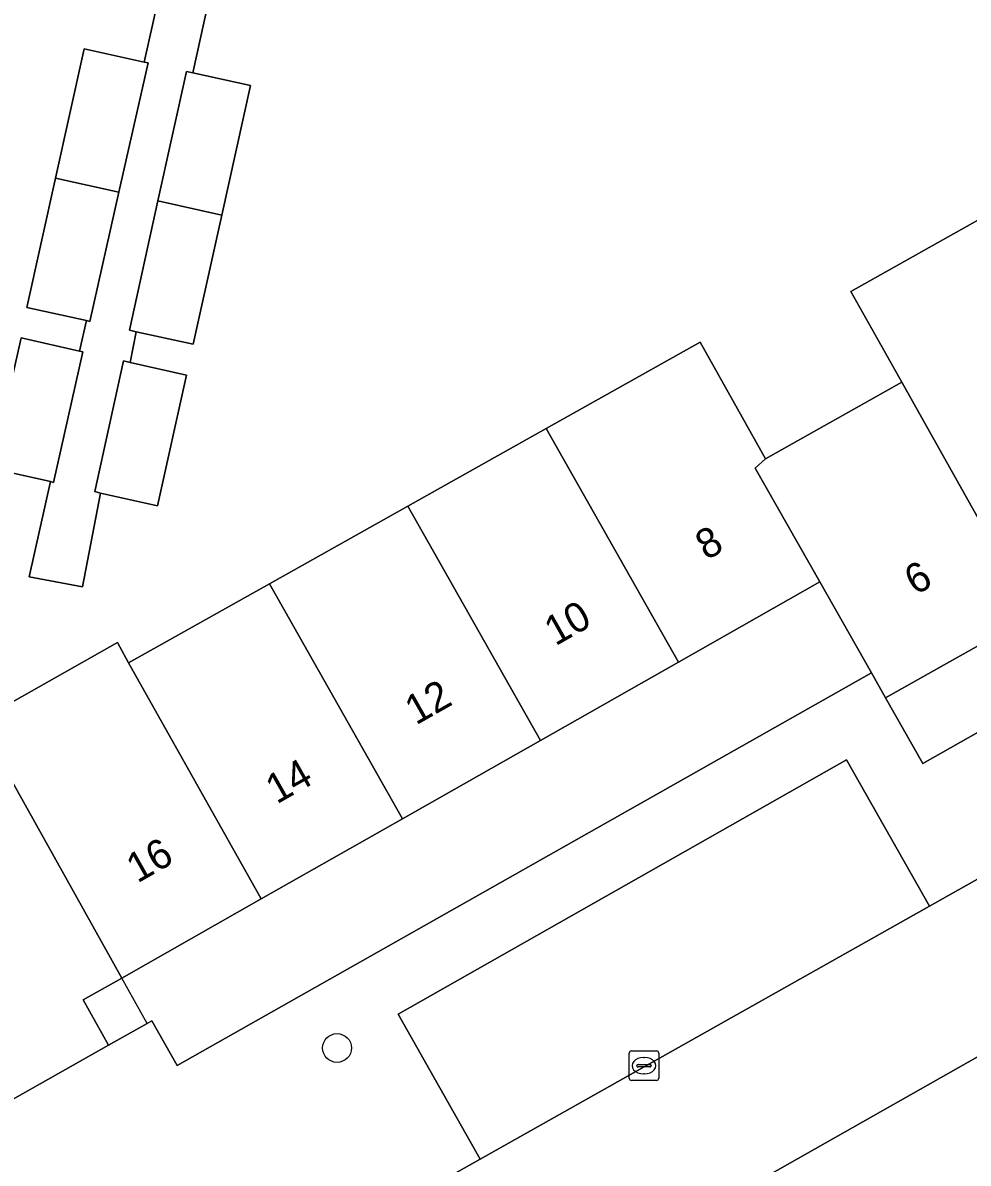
# Model space of a CAD drawing. Extents: x 160377 to 161131, y 383938 to 384853.
# Drawn here: x 160899.95 to 160931.98, y 384411.04 to 384449.67 of the extents above; entities that cross this region are included whole.
import ezdxf

# ---------------------------------------------------------------- set-up
doc = ezdxf.new("R2010")
doc.units = 0
for name, color, linetype in [('IMGEO_Boom', 7, 'Continuous'), ('IMGEO_Erf', 7, 'Continuous'), ('IMGEO_Kolk', 7, 'Continuous'), ('IMGEO_Pand', 7, 'Continuous'), ('IMGEO_Pand_nummerreeks', 7, 'Continuous'), ('IMGEO_Pand_overbouw', 7, 'Continuous'), ('IMGEO_Parkeervlak_open', 7, 'Continuous'), ('IMGEO_Rijbaan_lokaal_open', 7, 'Continuous'), ('IMGEO_Voetpad_open', 7, 'Continuous')]:
    doc.layers.add(name, color=color, linetype=linetype)

msp = doc.modelspace()

# ---------------------------------------------------------------- linework, layer by layer
at = {"layer": 'IMGEO_Boom'}
msp.add_circle((160910.598, 384414.944), 0.489, dxfattribs=at)
at = {"layer": 'IMGEO_Erf'}
for points in [[(160898.438, 384426.014), (160903.159, 384428.677), (160903.534, 384427.994), (160908.304, 384430.67), (160912.993, 384433.3), (160917.683, 384435.931), (160922.896, 384438.855), (160925.112, 384434.904), (160929.734, 384437.496), (160928.008, 384440.572), (160932.774, 384443.246), (160934.5, 384440.17), (160934.631, 384440.243), (160939.634, 384443.049), (160941.615, 384439.517), (160944.061, 384435.156), (160939.06, 384432.35), (160934.164, 384429.602), (160929.185, 384426.808), (160930.443, 384424.584), (160946.204, 384433.494), (160944.163, 384437.006), (160947.242, 384438.586), (160926.087, 384464.009)], [(160906.499, 384451.573), (160905.708, 384447.973), (160907.663, 384447.541), (160906.693, 384443.157), (160905.723, 384438.779), (160903.795, 384439.205), (160903.586, 384438.165), (160905.492, 384437.736), (160904.512, 384433.309), (160902.588, 384433.742), (160901.975, 384430.562), (160900.162, 384430.905), (160900.884, 384434.127), (160898.898, 384434.575), (160899.363, 384436.636), (160899.895, 384438.997), (160901.874, 384438.551), (160902.104, 384439.58), (160900.089, 384440.026), (160901.059, 384444.404), (160902.029, 384448.788), (160904.065, 384448.337), (160904.7, 384451.172)]]:
    msp.add_lwpolyline(points, dxfattribs=at)
msp.add_lwpolyline([(160928.708, 384427.647), (160926.954, 384430.729), (160922.172, 384428.017), (160917.495, 384425.364), (160912.818, 384422.711), (160908.024, 384419.991), (160903.303, 384417.313), (160901.996, 384416.572), (160902.858, 384415.036), (160904.17, 384415.776), (160904.326, 384415.864), (160905.18, 384414.353)], close=True, dxfattribs=at)
at = {"layer": 'IMGEO_Kolk'}
for p, q in [((160920.497, 384413.919), (160920.497, 384414.771)), ((160920.572, 384414.845), (160921.424, 384414.845)), ((160921.498, 384414.771), (160921.498, 384413.919)), ((160920.756, 384414.339), (160920.756, 384414.351)), ((160921.194, 384414.302), (160920.796, 384414.302)), ((160920.799, 384414.388), (160921.197, 384414.388)), ((160920.985, 384414.625), (160921.01, 384414.625)), ((160921.24, 384414.351), (160921.24, 384414.339)), ((160921.008, 384414.065), (160920.983, 384414.065)), ((160921.424, 384413.845), (160920.572, 384413.845))]:
    msp.add_line(p, q, dxfattribs=at)
for points in [[(160920.497, 384413.919), (160920.497, 384414.771)], [(160920.572, 384414.845), (160921.424, 384414.845)], [(160921.498, 384414.771), (160921.498, 384413.919)], [(160921.424, 384413.845), (160920.572, 384413.845)]]:
    msp.add_lwpolyline(points, dxfattribs=at)
for centre, radius, start, end in [((160920.574, 384414.769), 0.0765, 91.552, 178.448), ((160920.574, 384414.769), 0.0765, 91.552, 178.448), ((160921.422, 384414.769), 0.0765, 1.552, 88.448), ((160921.422, 384414.769), 0.0765, 1.552, 88.448), ((160920.796, 384414.348), 0.0403, 85.8775, 175.7526), ((160920.793, 384414.338), 0.0366, 178.938, 274.7102), ((160921.197, 384414.345), 0.043, 264.8664, 352.4533), ((160921.201, 384414.35), 0.0386, 1.7309, 96.639), ((160920.574, 384413.921), 0.0765, 181.552, 268.448), ((160920.574, 384413.921), 0.0765, 181.552, 268.448), ((160921.422, 384413.921), 0.0765, 271.552, 358.448), ((160921.422, 384413.921), 0.0765, 271.552, 358.448)]:
    msp.add_arc(centre, radius, start, end, dxfattribs=at)
for centre, major_axis, ratio, start_param, end_param in [((160920.984, 384414.345), (-0.387, 0.002), 0.722429, 4.712389, 7.853982), ((160921.009, 384414.345), (-0.39, 0.002), 0.717154, 1.570796, 4.712389)]:
    msp.add_ellipse(centre, major_axis=major_axis, ratio=ratio, start_param=start_param, end_param=end_param, dxfattribs=at)
at = {"layer": 'IMGEO_Pand'}
for points in [[(160904.065, 384448.337), (160902.029, 384448.788), (160901.059, 384444.404), (160903.207, 384443.928), (160904.195, 384448.308)], [(160905.708, 384447.973), (160905.502, 384448.019), (160904.531, 384443.635), (160906.693, 384443.157), (160907.663, 384447.541)], [(160903.207, 384443.928), (160901.059, 384444.404), (160900.089, 384440.026), (160902.104, 384439.58), (160902.221, 384439.554)], [(160906.693, 384443.157), (160904.531, 384443.635), (160903.562, 384439.257), (160903.795, 384439.205), (160905.723, 384438.779)], [(160934.631, 384440.243), (160934.5, 384440.17), (160932.774, 384443.246), (160928.008, 384440.572), (160929.734, 384437.496), (160934.164, 384429.602), (160939.06, 384432.35)], [(160901.874, 384438.551), (160899.895, 384438.997), (160899.363, 384436.636), (160898.898, 384434.575), (160900.884, 384434.127), (160900.992, 384434.103), (160901.989, 384438.525)], [(160922.172, 384428.017), (160926.954, 384430.729), (160924.766, 384434.587), (160925.112, 384434.904), (160922.896, 384438.855), (160917.683, 384435.931)], [(160903.586, 384438.165), (160903.366, 384438.214), (160902.386, 384433.788), (160902.588, 384433.742), (160904.512, 384433.309), (160905.492, 384437.736)], [(160934.164, 384429.602), (160929.734, 384437.496), (160925.112, 384434.904), (160924.766, 384434.587), (160926.954, 384430.729), (160928.708, 384427.647), (160929.185, 384426.808)], [(160922.172, 384428.017), (160917.683, 384435.931), (160912.993, 384433.3), (160917.495, 384425.364)], [(160912.993, 384433.3), (160908.304, 384430.67), (160912.818, 384422.711), (160917.495, 384425.364)], [(160903.534, 384427.994), (160908.024, 384419.991), (160912.818, 384422.711), (160908.304, 384430.67)], [(160898.438, 384426.014), (160896.637, 384429.194), (160888.768, 384424.743), (160890.559, 384421.58), (160888.971, 384420.658), (160893.858, 384412.005), (160895.422, 384412.931), (160896.698, 384413.687), (160897.612, 384412.078), (160902.858, 384415.036), (160901.996, 384416.572), (160903.303, 384417.313)], [(160898.438, 384426.014), (160903.303, 384417.313), (160908.024, 384419.991), (160903.534, 384427.994), (160903.159, 384428.677)]]:
    msp.add_lwpolyline(points, close=True, dxfattribs=at)
at = {"layer": 'IMGEO_Pand_overbouw'}
msp.add_lwpolyline([(160903.303, 384417.313), (160901.996, 384416.572), (160902.858, 384415.036), (160904.17, 384415.776)], close=True, dxfattribs=at)
at = {"layer": 'IMGEO_Parkeervlak_open'}
for points in [[(160915.446, 384411.182), (160930.673, 384419.746), (160927.865, 384424.709), (160912.668, 384416.088)], [(160918.464, 384406.807), (160920.607, 384402.861), (160935.46, 384411.27), (160933.261, 384415.182)]]:
    msp.add_lwpolyline(points, close=True, dxfattribs=at)
at = {"layer": 'IMGEO_Rijbaan_lokaal_open'}
msp.add_lwpolyline([(160933.084, 384421.179), (160932.82, 384420.954), (160930.673, 384419.746), (160915.446, 384411.182), (160913.635, 384410.157), (160913.423, 384410.036), (160913.053, 384409.905), (160915.736, 384405.25), (160916.291, 384405.564), (160918.464, 384406.807), (160933.261, 384415.182), (160935.135, 384416.244), (160935.715, 384416.57)], close=True, dxfattribs=at)
at = {"layer": 'IMGEO_Voetpad_open'}
for points in [[(160962.025, 384453.853), (160959.479, 384452.401), (160962.449, 384447.151), (160947.242, 384438.586), (160944.163, 384437.006), (160946.204, 384433.494), (160930.443, 384424.584), (160929.185, 384426.808), (160928.708, 384427.647), (160905.18, 384414.353), (160904.326, 384415.864), (160904.17, 384415.776), (160902.858, 384415.036), (160897.612, 384412.078), (160896.312, 384411.343), (160895.422, 384412.931), (160893.858, 384412.005), (160896.429, 384407.494), (160891.11, 384404.472), (160890.81, 384405.032), (160889.284, 384404.211), (160863.094, 384389.395)], [(160904.7, 384451.172), (160904.065, 384448.337), (160904.195, 384448.308), (160903.207, 384443.928), (160902.221, 384439.554), (160902.104, 384439.58), (160901.874, 384438.551), (160901.989, 384438.525), (160900.992, 384434.103), (160900.884, 384434.127), (160900.162, 384430.905), (160901.975, 384430.562), (160902.588, 384433.742), (160902.386, 384433.788), (160903.366, 384438.214), (160903.586, 384438.165), (160903.795, 384439.205), (160903.562, 384439.257), (160904.531, 384443.635), (160905.502, 384448.019), (160905.708, 384447.973), (160906.499, 384451.573)], [(160913.053, 384409.905), (160913.423, 384410.036), (160913.635, 384410.157), (160915.446, 384411.182), (160912.668, 384416.088), (160927.865, 384424.709), (160930.673, 384419.746), (160932.82, 384420.954), (160933.084, 384421.179)]]:
    msp.add_lwpolyline(points, dxfattribs=at)

# ---------------------------------------------------------------- texts
at = {"layer": 'IMGEO_Pand_nummerreeks'}
for s, rotation, p in [('8', 29.5633, (160923.114, 384431.448)), ('6', 29.2999, (160930.191, 384430.262)), ('10', 29.5633, (160917.995, 384428.544)), ('12', 29.5633, (160913.27, 384425.864)), ('14', 29.5633, (160908.553, 384423.189)), ('16', 29.5633, (160903.833, 384420.512))]:
    msp.add_text(s, height=1, rotation=rotation, dxfattribs=at).set_placement(p)

doc.saveas('drawing.dxf')
